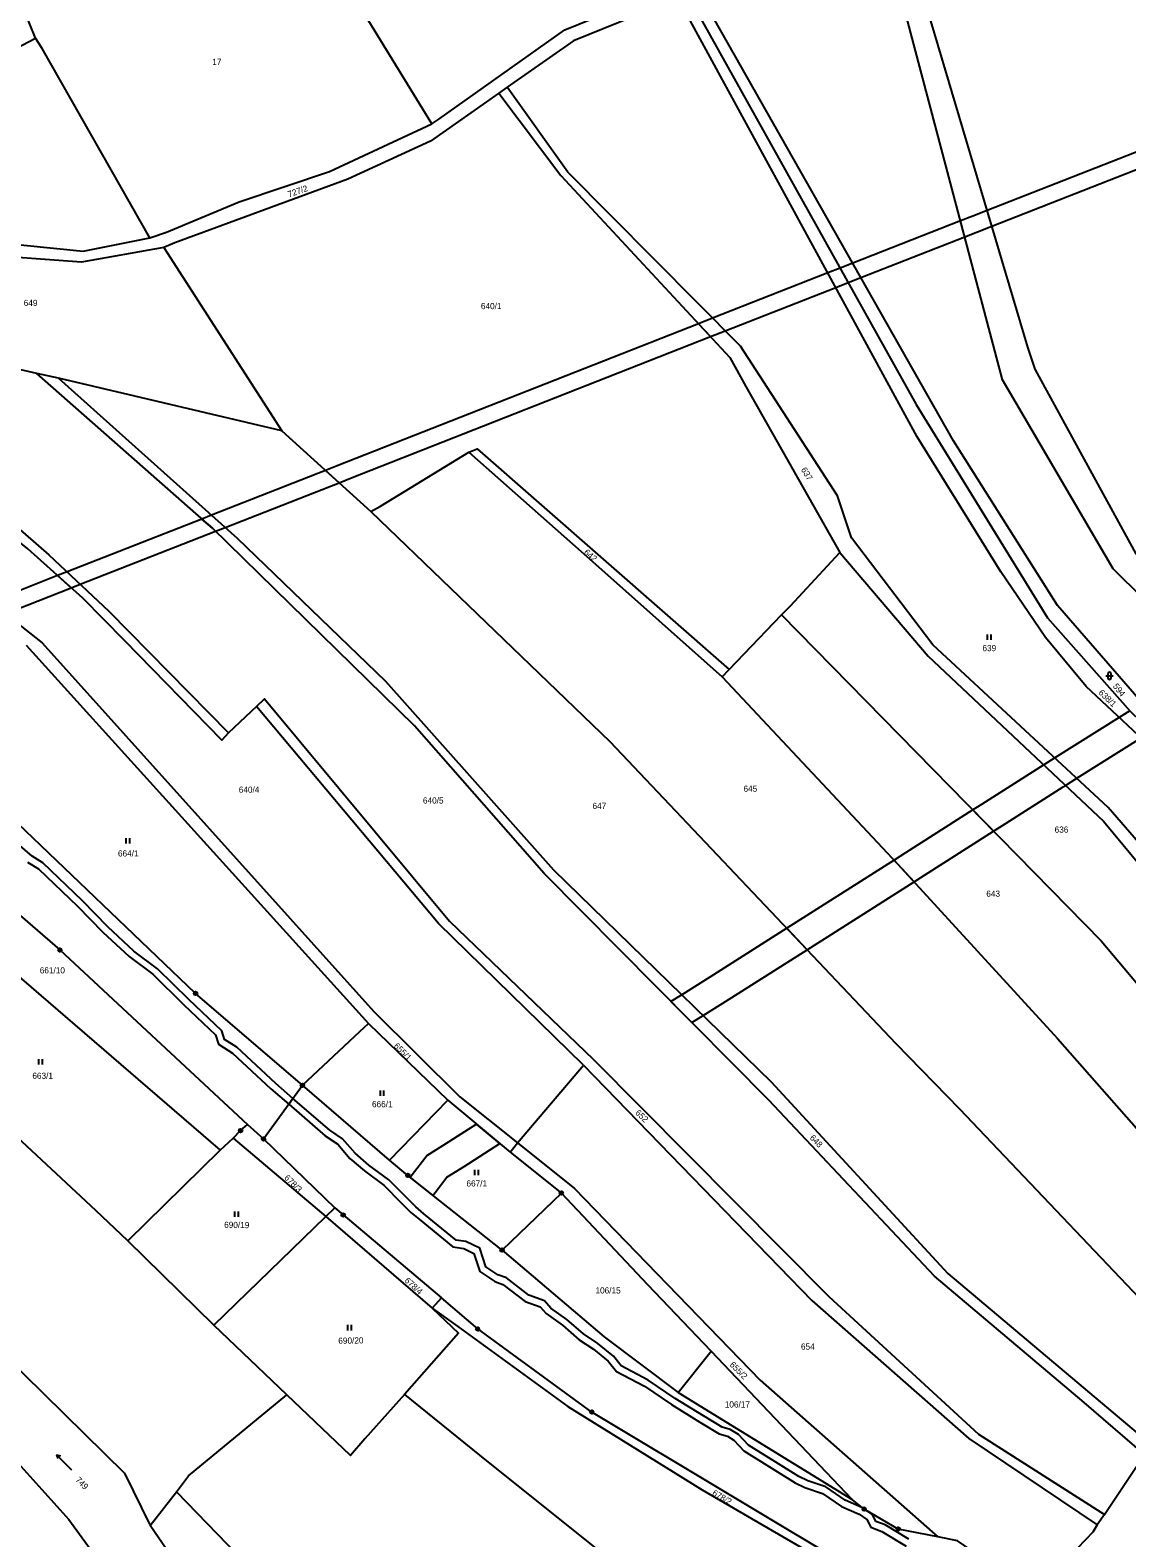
# Model space of a CAD drawing. Extents: x -680203 to -673936, y -1102717 to -1093650.
# Drawn here: x -677155 to -676852.1, y -1099022.7 to -1098606.1 of the extents above; entities that cross this region are included whole.
import ezdxf

# ---------------------------------------------------------------- set-up
doc = ezdxf.new("R2010")
doc.units = 0
for name, color, linetype in [('_Ideová část', 7, 'Continuous'), ('SOxx02xx_Koleje_param další_Popis10', 7, 'Continuous'), ('SOxxxxxx_Koleje_hlavní_body_Popis10', 7, 'Continuous'), ('SOxxxxxx_Koleje_LN_parametry_Popis10', 7, 'Continuous'), ('SOxxxxxx_Osa_bod_P', 7, 'Continuous'), ('x_prac', 7, 'Continuous')]:
    doc.layers.add(name, color=color, linetype=linetype)

msp = doc.modelspace()

# ---------------------------------------------------------------- linework, layer by layer
at = {"layer": '_Ideová část'}
msp.add_circle((-676417.7, -1099401.52), 1287.12, dxfattribs=at)
at = {"layer": 'SOxx02xx_Koleje_param další_Popis10'}
for centre, radius in [((-677146.76, -1098860.22), 0.5), ((-677146.76, -1098860.22), 0.0303), ((-677109.3, -1098872.22), 0.5), ((-677109.3, -1098872.22), 0.0303), ((-677079.81, -1098897.61), 0.5), ((-677079.81, -1098897.61), 0.0303), ((-677096.89, -1098910.13), 0.5), ((-677096.89, -1098910.13), 0.0303), ((-677090.53, -1098912.45), 0.5), ((-677090.53, -1098912.45), 0.0303), ((-677050.68, -1098922.52), 0.5), ((-677050.68, -1098922.52), 0.0303), ((-677008.3, -1098927.39), 0.5), ((-677008.3, -1098927.39), 0.0303), ((-677068.56, -1098933.45), 0.5), ((-677068.56, -1098933.45), 0.0303), ((-677024.66, -1098943.16), 0.5), ((-677024.66, -1098943.16), 0.0303), ((-677031.4, -1098964.94), 0.5), ((-677031.4, -1098964.94), 0.0303), ((-676999.91, -1098987.89), 0.5), ((-676999.91, -1098987.89), 0.0303), ((-676924.67, -1099014.72), 0.5), ((-676924.67, -1099014.72), 0.0303), ((-676915.24, -1099020.22), 0.5), ((-676915.24, -1099020.22), 0.0303)]:
    msp.add_circle(centre, radius, dxfattribs=at)
at = {"layer": 'SOxxxxxx_Koleje_hlavní_body_Popis10'}
for p, q in [((-676890.62, -1098774.52), (-676890.62, -1098773.02)), ((-676889.62, -1098774.52), (-676889.62, -1098773.02)), ((-676857.92, -1098784.48), (-676855.92, -1098784.48)), ((-676857.42, -1098783.98), (-676857.42, -1098784.98)), ((-676856.42, -1098784.98), (-676856.42, -1098783.98)), ((-677128.47, -1098830.79), (-677128.47, -1098829.29)), ((-677127.47, -1098830.79), (-677127.47, -1098829.29)), ((-677152.59, -1098891.86), (-677152.59, -1098890.36)), ((-677151.59, -1098891.86), (-677151.59, -1098890.36)), ((-677058.28, -1098900.55), (-677058.28, -1098899.05)), ((-677057.28, -1098900.55), (-677057.28, -1098899.05)), ((-677032.22, -1098922.45), (-677032.22, -1098920.95)), ((-677031.22, -1098922.45), (-677031.22, -1098920.95)), ((-677098.43, -1098933.94), (-677098.43, -1098932.44)), ((-677097.43, -1098933.94), (-677097.43, -1098932.44)), ((-677067.23, -1098965.34), (-677067.23, -1098963.84)), ((-677066.23, -1098965.34), (-677066.23, -1098963.84)), ((-677143.45, -1099003.93), (-677147.7, -1098999.69)), ((-677147.7, -1098999.69), (-677147.36, -1099000.74)), ((-677147.7, -1098999.69), (-677146.65, -1099000.03))]:
    msp.add_line(p, q, dxfattribs=at)
for centre, start, end in [((-676856.92, -1098783.98), 0, 180), ((-676856.92, -1098784.98), 180, 359.9879)]:
    msp.add_arc(centre, 0.5, start, end, dxfattribs=at)
at = {"layer": 'SOxxxxxx_Koleje_LN_parametry_Popis10'}
for points in [[(-676771.96, -1098614.25), (-676771.24, -1098609.14), (-676838.77, -1098635.53), (-676843.62, -1098637.43), (-676890.66, -1098655.88), (-676894.68, -1098657.46), (-676898.05, -1098658.78), (-676927.8, -1098670.45), (-676931.3, -1098671.82), (-676934.68, -1098673.15), (-676966.51, -1098685.63), (-676970.43, -1098687.18), (-676967.14, -1098690.72), (-676963.06, -1098689.12), (-676932.51, -1098677.13), (-676929.08, -1098675.79), (-676925.56, -1098674.4), (-676896.89, -1098663.16), (-676893.34, -1098661.76), (-676889.37, -1098660.21), (-676843.4, -1098642.17), (-676842.45, -1098641.79), (-676838.32, -1098640.18)], [(-676967.14, -1098690.72), (-676970.43, -1098687.18), (-677070.21, -1098726.48), (-677073.39, -1098727.73), (-677069.67, -1098731.11), (-677066.55, -1098729.88)], [(-677107.54, -1098741.14), (-677104.66, -1098743.68), (-677103.81, -1098744.51), (-677101.11, -1098743.45), (-677069.67, -1098731.11), (-677073.39, -1098727.73), (-677104.87, -1098740.09)], [(-677141.16, -1098759.17), (-677103.81, -1098744.51), (-677104.66, -1098743.68), (-677107.54, -1098741.14), (-677144.78, -1098755.76), (-677147.4, -1098756.79), (-677143.66, -1098760.15)], [(-677143.66, -1098760.15), (-677147.4, -1098756.79), (-677165.97, -1098764.08), (-677169.11, -1098765.31), (-677165.12, -1098768.58), (-677161.88, -1098767.31)], [(-676848.18, -1098801.62), (-676845.41, -1098799.88), (-676851.25, -1098794.24), (-676851.33, -1098794.15), (-676854.23, -1098795.97), (-676872.04, -1098807.17), (-676874.03, -1098808.42), (-676875.07, -1098809.08), (-676892.25, -1098820.01), (-676894.63, -1098821.52), (-676888.91, -1098827.37), (-676886.44, -1098825.8), (-676869.75, -1098815.18), (-676869.07, -1098814.75), (-676865.93, -1098812.78)], [(-676916.41, -1098835.37), (-676915.42, -1098836.43), (-676910.9, -1098841.36), (-676908.99, -1098840.15), (-676888.91, -1098827.37), (-676894.63, -1098821.52), (-676913.29, -1098833.39)], [(-676946.06, -1098854.22), (-676940.45, -1098860.14), (-676910.9, -1098841.36), (-676915.42, -1098836.43), (-676916.41, -1098835.37)], [(-676972.24, -1098880.27), (-676969.16, -1098878.33), (-676962.99, -1098874.46), (-676940.45, -1098860.14), (-676946.06, -1098854.22), (-676967.27, -1098867.7), (-676975.06, -1098872.59), (-676978.02, -1098874.45)], [(-677050.02, -1098923.05), (-677043.75, -1098928.02), (-677043.15, -1098927.25), (-677039.9, -1098922.99), (-677035.12, -1098920.01), (-677025.31, -1098913.71), (-677031.74, -1098908.33), (-677039.4, -1098913.25), (-677045.38, -1098916.97), (-677049.49, -1098922.37)]]:
    msp.add_lwpolyline(points, close=True, dxfattribs=at)
for points in [[(-677155.68, -1098835.96), (-677152.7, -1098837.78), (-677141.92, -1098848.07), (-677134.96, -1098855.27), (-677127.61, -1098862.05), (-677121.11, -1098866.92), (-677112.53, -1098875.38), (-677103.84, -1098883.66), (-677103.02, -1098886.29), (-677099.15, -1098888.7), (-677088.53, -1098898.6), (-677083.6, -1098902.86), (-677082.43, -1098901.23), (-677087.19, -1098897.12), (-677097.93, -1098887.1), (-677101.34, -1098884.99), (-677102.08, -1098882.58), (-677111.13, -1098873.94), (-677119.81, -1098865.4), (-677126.33, -1098860.51), (-677133.56, -1098853.83), (-677140.52, -1098846.65), (-677151.48, -1098836.18), (-677154.48, -1098834.34), (-677159.15, -1098830.23)], [(-676921.42, -1099018.1), (-676922.41, -1099016.21), (-676924.67, -1099014.72), (-676925.09, -1099014.38), (-676929.96, -1099012.25), (-676935.3, -1099008.58), (-676940.26, -1099006.87), (-676942.73, -1099005.72), (-676956.6, -1098997.04), (-676959.36, -1098994.1), (-676961.63, -1098992.76), (-676963.9, -1098992.08), (-676969.01, -1098988.97), (-676976.84, -1098984.16), (-676984.28, -1098979.05), (-676991.78, -1098975.12), (-676993.93, -1098972.42), (-676998.2, -1098968.95), (-677002.19, -1098966.33), (-677006.78, -1098962.29), (-677011.19, -1098959.18), (-677012.98, -1098957.14), (-677017.27, -1098955.57), (-677023.45, -1098950.85), (-677025.81, -1098949.99), (-677029.12, -1098947.8), (-677030.8, -1098942.63), (-677034.69, -1098940.77), (-677037.38, -1098940.38), (-677046.26, -1098933.1), (-677048.52, -1098931.24), (-677051.09, -1098928.65), (-677055.94, -1098923.75), (-677061.42, -1098919.67), (-677065.26, -1098916.4), (-677068.71, -1098912.42), (-677072.27, -1098910), (-677082.43, -1098901.23), (-677083.6, -1098902.86), (-677073.49, -1098911.6), (-677070.05, -1098913.92), (-677066.68, -1098917.82), (-677062.66, -1098921.23), (-677057.26, -1098925.27), (-677052.51, -1098930.05), (-677049.86, -1098932.72), (-677047.52, -1098934.64), (-677038.22, -1098942.28), (-677035.27, -1098942.71), (-677032.44, -1098944.07), (-677030.8, -1098949.08), (-677026.71, -1098951.79), (-677024.43, -1098952.63), (-677018.25, -1098957.35), (-677014.14, -1098958.84), (-677012.53, -1098960.68), (-677008.02, -1098963.87), (-677003.41, -1098967.93), (-676999.38, -1098970.57), (-676995.35, -1098973.84), (-676993.08, -1098976.7), (-676985.32, -1098980.77), (-676977.92, -1098985.84), (-676970.05, -1098990.67), (-676964.72, -1098993.92), (-676962.43, -1098994.6), (-676960.62, -1098995.68), (-676957.88, -1098998.6), (-676943.69, -1099007.48), (-676941.02, -1099008.73), (-676936.2, -1099010.38), (-676930.96, -1099013.99), (-676926.07, -1099016.14), (-676923.95, -1099017.59), (-676922.84, -1099019.68), (-676919.81, -1099020.89), (-676913.1, -1099024.95)], [(-676912.38, -1099023.05), (-676918.91, -1099019.09), (-676921.42, -1099018.1)]]:
    msp.add_lwpolyline(points, dxfattribs=at)
at = {"layer": 'x_prac'}
for p, q in [((-677044.05, -1098631.91), (-677079.24, -1098574.55)), ((-676879.43, -1098693.61), (-676908.69, -1098595.33)), ((-677153.53, -1098608.26), (-677158.45, -1098595.95)), ((-677023.23, -1098621.83), (-677025.52, -1098623.45)), ((-677118.06, -1098666.14), (-677085.46, -1098716.79)), ((-677153.15, -1098700.95), (-677189.46, -1098692.66)), ((-677147.15, -1098702.25), (-677153.15, -1098700.95)), ((-677085.46, -1098716.79), (-677147.15, -1098702.25)), ((-677085.46, -1098716.79), (-677060.87, -1098739.09)), ((-676961.94, -1098782.76), (-676947.5, -1098767.57)), ((-676947.5, -1098767.57), (-676859.21, -1098857.69)), ((-677156.09, -1098775.99), (-677061.57, -1098880.56)), ((-676963.84, -1098784.7), (-676961.94, -1098782.76)), ((-677092.49, -1098792.98), (-677100.21, -1098800.25)), ((-676859.21, -1098857.69), (-676796.34, -1098932.66)), ((-677079.81, -1098897.61), (-677063.92, -1098882.72)), ((-677063.92, -1098882.72), (-677061.57, -1098880.56)), ((-677061.57, -1098880.56), (-677039.6, -1098901.74)), ((-677020.41, -1098913.53), (-677002.22, -1098892.02)), ((-677090.53, -1098912.45), (-677079.81, -1098897.61)), ((-677055.77, -1098918.29), (-677079.81, -1098897.61)), ((-677055.77, -1098918.29), (-677039.6, -1098901.74)), ((-677039.6, -1098901.74), (-677022.45, -1098916.11)), ((-677102.49, -1098915.55), (-677098.91, -1098912.18)), ((-677098.91, -1098912.18), (-677073.34, -1098933.91)), ((-677094.97, -1098908.44), (-677090.53, -1098912.45)), ((-677128.05, -1098940.57), (-677102.49, -1098915.55)), ((-677090.53, -1098912.45), (-677070.83, -1098931.45)), ((-677022.45, -1098916.11), (-677020.41, -1098913.53)), ((-677022.45, -1098916.11), (-677008.3, -1098927.39)), ((-677008.3, -1098927.39), (-677024.66, -1098943.16)), ((-677073.34, -1098933.91), (-677070.83, -1098931.45)), ((-677104.3, -1098963.9), (-677073.34, -1098933.91)), ((-677073.34, -1098933.91), (-677043.93, -1098959.18)), ((-677104.3, -1098963.9), (-677128.05, -1098940.57)), ((-677041.41, -1098956.38), (-677043.93, -1098959.18)), ((-677084.09, -1098983.15), (-677104.3, -1098963.9)), ((-676976.06, -1098982.48), (-676966.89, -1098971.11)), ((-676927.95, -1099012.09), (-676966.89, -1098971.11)), ((-676976.06, -1098982.48), (-676927.95, -1099012.09)), ((-676858.32, -1099016.17), (-676847.21, -1098999.59)), ((-677121.87, -1099019.25), (-677114.57, -1099009.97)), ((-676858.32, -1099016.17), (-676860.32, -1099019.08))]:
    msp.add_line(p, q, dxfattribs=at)
for points in [[(-677044.05, -1098631.91), (-677042.11, -1098630.63), (-677007.35, -1098605.97), (-676975.96, -1098593.13)], [(-676762.11, -1098874.13), (-676776.58, -1098860.71), (-676792.66, -1098836.76), (-676794.79, -1098823.53), (-676839.44, -1098771.21), (-676855.92, -1098754.9), (-676886.44, -1098702.66), (-676913.07, -1098602.03), (-676915.39, -1098594.49)], [(-676976.02, -1098597.26), (-677004.92, -1098608.98), (-677023.23, -1098621.83)], [(-676763.68, -1098900.25), (-676824.38, -1098823.87), (-676863.33, -1098787.46), (-676874.58, -1098773.86), (-676886.94, -1098755.77), (-676910.03, -1098718.39), (-676976.02, -1098597.26)], [(-676973.38, -1098596.43), (-676910.27, -1098709.49), (-676874.01, -1098768.48), (-676851.25, -1098794.24), (-676822.48, -1098822.02), (-676800.3, -1098849.05), (-676762.69, -1098894.73)], [(-676748.36, -1098901.6), (-676812.3, -1098827), (-676848.21, -1098791.62), (-676871.32, -1098765.01), (-676899.99, -1098719.53), (-676969.74, -1098596.41)], [(-677218.03, -1098650.61), (-677203.75, -1098639.13), (-677167.78, -1098615.77), (-677153.53, -1098608.26)], [(-677121.95, -1098663.42), (-677151.67, -1098611.17), (-677153.53, -1098608.26)], [(-677025.52, -1098623.45), (-677044.42, -1098636.77), (-677067.24, -1098647.22), (-677115.04, -1098664.83), (-677118.06, -1098666.14)], [(-677025.52, -1098623.45), (-677008.48, -1098646.2), (-676961.74, -1098696.54), (-676957.39, -1098704.49), (-676931.41, -1098750.35)], [(-676766.09, -1098915.62), (-676770.27, -1098912.46), (-676809.87, -1098875.55), (-676857.29, -1098820.89), (-676905.67, -1098775.87), (-676928.13, -1098746.36), (-676932.04, -1098734.73), (-676958.85, -1098693.37), (-677006.46, -1098645.29), (-677023.23, -1098621.83)], [(-677121.95, -1098663.42), (-677117.32, -1098661.83), (-677097.29, -1098653.45), (-677072.37, -1098645.13), (-677044.05, -1098631.91)], [(-677118.06, -1098666.14), (-677140.79, -1098670.17), (-677201.08, -1098665.78), (-677218.52, -1098654.85), (-677235.81, -1098649.47)], [(-677218.03, -1098650.61), (-677215.02, -1098651.75), (-677199.37, -1098662.03), (-677172.26, -1098663.92), (-677140.33, -1098667.09), (-677121.95, -1098663.42)], [(-676777.74, -1098832.57), (-676816.58, -1098784.11), (-676826.11, -1098771.92), (-676830.44, -1098767.59), (-676849.58, -1098750.72), (-676864.91, -1098722.62), (-676877.43, -1098699.75), (-676879.43, -1098693.61)], [(-676847.21, -1098999.59), (-676863.91, -1098985.24), (-676905.29, -1098950.32), (-676950.99, -1098901.69), (-677013.07, -1098839.11), (-677048.85, -1098798.3), (-677104.66, -1098743.68), (-677153.15, -1098700.95)], [(-677147.15, -1098702.25), (-677097.83, -1098746.39), (-677056.87, -1098785.94), (-677010.5, -1098838.08), (-676950.39, -1098896.61), (-676901.55, -1098949.63), (-676845.51, -1098996.85)], [(-677200.94, -1098707.42), (-677182.14, -1098722.92), (-677149.82, -1098751.03), (-677133.23, -1098766.62), (-677100.21, -1098800.25)], [(-677100.21, -1098800.25), (-677102.09, -1098802.25), (-677128.88, -1098774.84), (-677140.46, -1098763.04), (-677155.65, -1098749.35), (-677190.72, -1098721.01)], [(-677060.87, -1098739.09), (-677058.26, -1098737.56), (-677033.88, -1098722.68)], [(-677033.88, -1098722.68), (-677031.59, -1098721.71), (-676961.94, -1098782.76)], [(-677033.88, -1098722.68), (-676998.89, -1098753.6), (-676963.84, -1098784.7)], [(-677201.76, -1098735.87), (-677151.64, -1098775.38), (-677060.08, -1098877.21), (-677036.32, -1098900.76), (-677020.41, -1098913.53)], [(-677060.87, -1098739.09), (-676994.92, -1098802.57), (-676915.95, -1098886.04), (-676898.33, -1098904.13), (-676834.49, -1098971.31)], [(-676947.5, -1098767.57), (-676945.05, -1098765.12), (-676931.41, -1098750.35)], [(-676931.41, -1098750.35), (-676906.96, -1098779), (-676858.55, -1098824.67), (-676813.68, -1098878.91), (-676774.47, -1098913)], [(-676963.84, -1098784.7), (-676915.42, -1098836.43), (-676871.24, -1098884.65), (-676841.99, -1098917.91), (-676832, -1098929.85), (-676819.49, -1098944)], [(-677092.49, -1098792.98), (-677090.3, -1098790.78), (-677039.17, -1098852.29), (-676999.41, -1098890.44), (-676934.39, -1098955.95), (-676893.11, -1098993.98), (-676858.32, -1099016.17)], [(-677002.22, -1098892.02), (-677042.2, -1098852.88), (-677092.49, -1098792.98)], [(-677079.81, -1098897.61), (-677109.3, -1098872.22), (-677162.62, -1098821.2), (-677177.89, -1098807.64), (-677179.6, -1098802.22)], [(-677196.11, -1098817.46), (-677192.86, -1098820.43), (-677146.76, -1098860.22), (-677094.97, -1098908.44)], [(-677186.58, -1098846.52), (-677184.93, -1098844.48), (-677102.49, -1098915.55)], [(-677289.17, -1098846.19), (-677250.3, -1098890.45), (-677207, -1098928.03), (-677128.98, -1099004.81), (-677121.87, -1099019.25)], [(-677128.05, -1098940.57), (-677136.86, -1098932.22), (-677209, -1098864.93)], [(-677002.22, -1098892.02), (-676939.16, -1098957.12), (-676895.8, -1098995.24), (-676860.32, -1099019.08)], [(-677098.91, -1098912.18), (-677096.89, -1098910.13), (-677094.97, -1098908.44)], [(-677020.41, -1098913.53), (-677004.65, -1098926.16), (-676953.36, -1098979.07), (-676904.31, -1099022.35)], [(-677024.66, -1098943.16), (-677050.68, -1098922.52), (-677055.77, -1098918.29)], [(-676966.89, -1098971.11), (-676984.44, -1098952.72), (-677008.3, -1098927.39)], [(-677070.83, -1098931.45), (-677068.56, -1098933.45), (-677041.41, -1098956.38)], [(-677024.66, -1098943.16), (-676996.48, -1098967.13), (-676976.06, -1098982.48)], [(-676877.38, -1099067.22), (-676925.25, -1099034.17), (-676924.01, -1099033.39), (-676999.91, -1098987.89), (-677031.4, -1098964.94), (-677041.41, -1098956.38)], [(-677043.93, -1098959.18), (-677036.7, -1098966.06), (-677051.61, -1098983.05)], [(-677043.93, -1098959.18), (-677036.88, -1098964.22), (-677006.49, -1098986.41), (-676969.42, -1099009.39), (-676934.74, -1099029.59), (-676926.46, -1099035.2), (-676874.11, -1099072.76)], [(-677114.57, -1099009.97), (-677111.26, -1099005.48), (-677084.09, -1098983.15)], [(-677051.61, -1098983.05), (-677062.56, -1098995.26), (-677066.52, -1098999.9), (-677084.09, -1098983.15)], [(-677051.61, -1098983.05), (-677030.9, -1098999.86), (-676962.64, -1099054.52), (-676921.23, -1099087.04), (-676860.68, -1099111.48)], [(-677159.19, -1099000.98), (-677144.28, -1099017.61), (-677106.93, -1099069), (-677073.91, -1099106.84), (-677036.12, -1099129.88), (-677002.53, -1099145.91), (-676982.02, -1099156.33), (-676962.85, -1099161.44), (-676952.75, -1099156.34), (-676924.34, -1099152.66), (-676889.71, -1099149.07), (-676833.82, -1099157.59), (-676794.34, -1099175.18), (-676778.36, -1099183.05), (-676726.16, -1099225.5)], [(-677159.19, -1099000.98), (-677144.28, -1099017.61), (-677106.93, -1099069), (-677073.91, -1099106.84), (-677036.12, -1099129.88), (-677002.53, -1099145.91), (-676982.02, -1099156.33), (-676962.85, -1099161.44), (-676952.75, -1099156.34), (-676924.34, -1099152.66), (-676889.71, -1099149.07), (-676833.82, -1099157.59), (-676794.34, -1099175.18), (-676778.36, -1099183.05), (-676726.16, -1099225.5)], [(-677114.57, -1099009.97), (-677092.09, -1099033.12), (-677054.25, -1099066.76), (-677012.84, -1099095.89), (-677015.73, -1099104.35), (-677028.62, -1099119.05)], [(-676904.31, -1099022.35), (-676915.24, -1099020.22), (-676924.67, -1099014.72), (-676927.95, -1099012.09)], [(-677028.62, -1099119.05), (-677061.09, -1099097.73), (-677107, -1099040.93), (-677121.87, -1099019.25)], [(-676860.32, -1099019.08), (-676861.56, -1099021.12), (-676872.07, -1099032.18), (-676876.34, -1099038.84)], [(-676876.34, -1099038.84), (-676898.86, -1099023.47), (-676904.31, -1099022.35)]]:
    msp.add_lwpolyline(points, dxfattribs=at)

# ---------------------------------------------------------------- texts
at = {"layer": 'SOxxxxxx_Osa_bod_P'}
for s, p in [('17', (-677104.71, -1098615.67)), ('649', (-677156.77, -1098682.27)), ('640/1', (-677030.51, -1098683.15)), ('639', (-676892.01, -1098777.65)), ('640/4', (-677097.38, -1098816.77)), ('645', (-676958, -1098816.5)), ('640/5', (-677046.52, -1098819.76)), ('647', (-676999.69, -1098821.25)), ('636', (-676872.07, -1098827.8)), ('664/1', (-677130.74, -1098834.39)), ('643', (-676890.94, -1098845.51)), ('661/10', (-677152.34, -1098866.7)), ('663/1', (-677154.38, -1098895.83)), ('666/1', (-677060.59, -1098903.68)), ('667/1', (-677034.5, -1098925.57)), ('106/15', (-676998.87, -1098955.14)), ('654', (-676942.12, -1098970.65)), ('106/17', (-676963.16, -1098986.65))]:
    msp.add_text(s, height=1.7, dxfattribs=at).set_placement(p)
for s, rotation, p in [('727/2', 19, (-677083.53, -1098652.3)), ('637', 301, (-676942.19, -1098727.47)), ('642', 319, (-677002.23, -1098750.58)), ('594', 308, (-676856.08, -1098787.39)), ('638/1', 316, (-676860.08, -1098789.29)), ('655/1', 315, (-677054.7, -1098886.9)), ('652', 316, (-676988.03, -1098905.39)), ('648', 314, (-676939.83, -1098912.25)), ('678/3', 315, (-677084.97, -1098923.32)), ('690/19', 359, (-677101.43, -1098936.99)), ('678/4', 318, (-677051.75, -1098951.77)), ('690/20', 1, (-677069.88, -1098969.05)), ('655/2', 315, (-676961.94, -1098974.98)), ('749', 315, (-677142.62, -1099006.82)), ('678/2', 330, (-676966.8, -1099010.75))]:
    msp.add_text(s, height=1.7, rotation=rotation, dxfattribs=at).set_placement(p)

doc.saveas('drawing.dxf')
